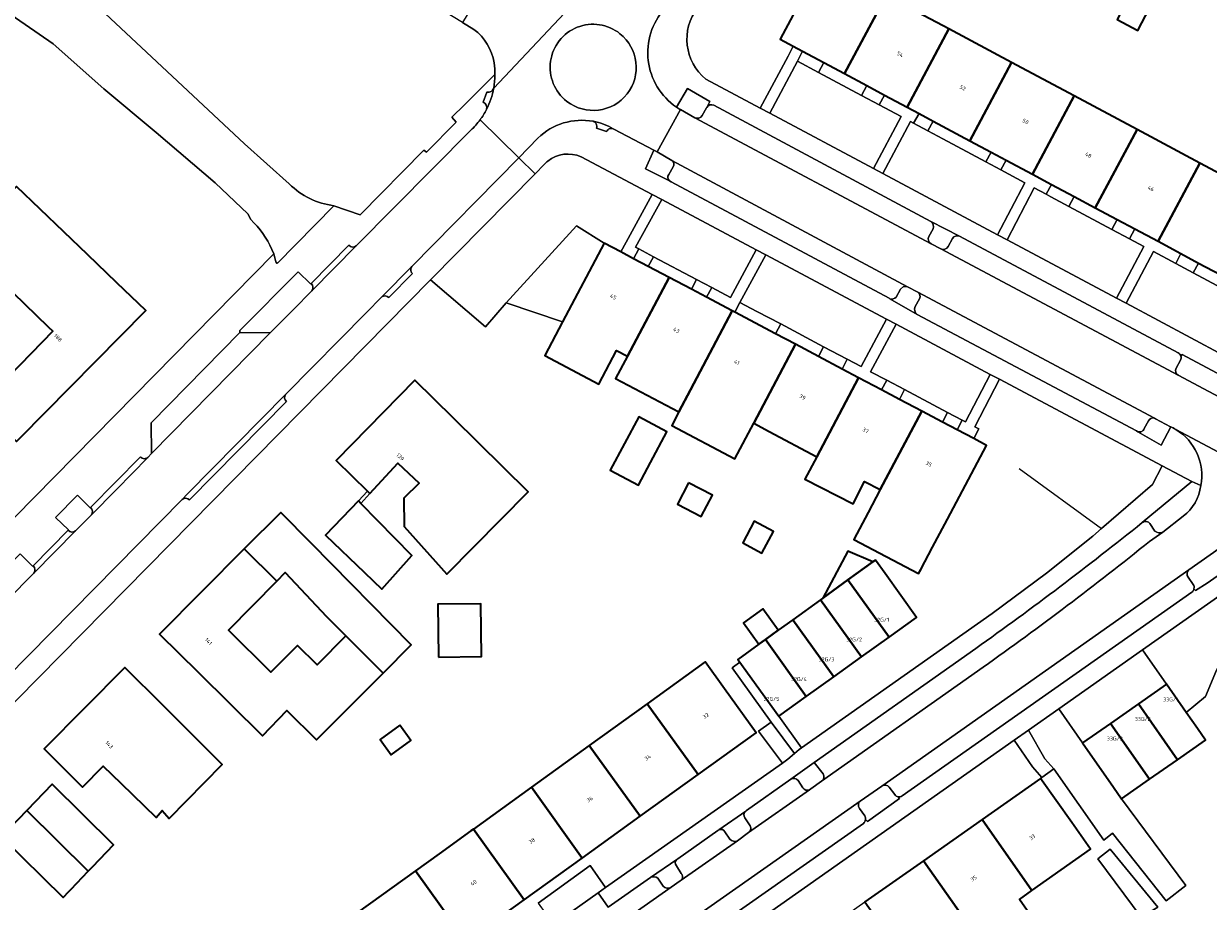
# Model space of a CAD drawing. Header units: metres. Extents: x 197700 to 204338, y 317132 to 325229.
# Tile 563 of 656: x 202433 to 202543, y 318663 to 318744. Entities that reach past the tile are written whole.
import ezdxf
from ezdxf.enums import TextEntityAlignment as Align

# ---------------------------------------------------------------- set-up
doc = ezdxf.new("R2010")
doc.units = ezdxf.units.M
for name, color, linetype, lineweight in [('B-WE-GR-BEPLANTING_CULTUUR_HEESTERS-GV', 90, 'Continuous', 18), ('B-WE-IE-TERREINAFSCHEIDING_KUNSTMATIG_HEKWERK-G', 20, 'IE-TERREINAFSCHEIDING-KUNSTMATIG', 18), ('B-WE-IE-TERREINAFSCHEIDING_KUNSTMATIG_MUUR-G', 90, 'IE-TERREINAFSCHEIDING-KUNSTMATIG-DICHT', 18), ('B-WE-OG-BEBOUWING-GV', 7, 'Continuous', 35), ('B-WE-OG-BEBOUWING-T18', 10, 'Continuous', 18), ('B-WE-OG-TERREIN_CULTUURSCHEIDING-GV', 7, 'Continuous', 18), ('B-WE-OG-TERREIN_ERF-GV', 7, 'Continuous', 18), ('B-WE-VH-VERHARDING_ASFALT-GV', 252, 'Continuous', 18), ('B-WE-VH-VERHARDING_BETONSTRAATSTEEN-GV', 252, 'Continuous', 18), ('B-WE-VH-VERHARDING_OPEN-GV', 252, 'Continuous', 18), ('B-WE-VH-VERHARDING_STRAATBAKSTEEN-GV', 252, 'Continuous', 18), ('B-WE-VH-VERHARDING_TEGEL-GV', 252, 'Continuous', 18)]:
    doc.layers.add(name, color=color, linetype=linetype, lineweight=lineweight)
doc.styles.add('NLCS-ISO-M200-T18', font='NLCS-ISO.ttf', dxfattribs={"height": 0.36})
doc.linetypes.add('IE-TERREINAFSCHEIDING-KUNSTMATIG', pattern='A,4,[82,NLCS.SHX,S=0.75,R=90,X=0,Y=0],4,-2', length=10)
doc.linetypes.add('IE-TERREINAFSCHEIDING-KUNSTMATIG-DICHT', pattern='A,8,-1,[82,NLCS.SHX,S=0.75,R=90,X=0,Y=0],-1', length=10)

msp = doc.modelspace()

# ---------------------------------------------------------------- linework, layer by layer
at = {"layer": 'B-WE-GR-BEPLANTING_CULTUUR_HEESTERS-GV'}
for points in [[(202495.69, 318735.209), (202496.114, 318735.912), (202496.136, 318735.957), (202496.404, 318736.515), (202494.346, 318737.702), (202493.325, 318735.987)], [(202493.703, 318735.75), (202495.018, 318734.999)], [(202492.886, 318731.055), (202491.538, 318731.838), (202491.225, 318732.003), (202490.456, 318730.288), (202492.677, 318729.161)], [(202492.606, 318729.74), (202493.007, 318730.458)], [(202517.067, 318724.725), (202516.667, 318724.024)], [(202519.512, 318724.045), (202516.853, 318725.404)], [(202516.872, 318723.357), (202517.763, 318722.871)], [(202518.448, 318723.095), (202518.841, 318723.831)], [(202459.529, 318719.692), (202459.473, 318719.634), (202458.336, 318720.769), (202452.952, 318715.344), (202452.953, 318715.141), (202455.752, 318715.105), (202457.891, 318717.278), (202459.587, 318718.989)], [(202515.633, 318718.888), (202514.707, 318719.373), (202514.318, 318719.408), (202514.04, 318719.162), (202513.629, 318718.429)], [(202513.064, 318718.273), (202515.577, 318716.82)], [(202515.403, 318717.537), (202515.807, 318718.256)], [(202539.937, 318712.591), (202539.529, 318711.853)], [(202539.734, 318711.189), (202545.4, 318708.187), (202546.9, 318709.484), (202540.103, 318713.099), (202539.976, 318712.969)], [(202536.98, 318706.969), (202536.586, 318706.258)], [(202539.039, 318706.435), (202539.028, 318706.44), (202537.641, 318707.17), (202537.534, 318707.227)], [(202536.007, 318705.979), (202538.161, 318704.724), (202539.039, 318706.435)], [(202540.992, 318701.388), (202536.403, 318697.572)], [(202541.82, 318700.995), (202540.992, 318701.388)], [(202439.142, 318698.98), (202439.091, 318698.937), (202437.93, 318700.113), (202435.89, 318698.052), (202437.104, 318696.907), (202437.059, 318696.866)], [(202437.747, 318696.815), (202439.178, 318698.265)], [(202538.297, 318696.697), (202540.194, 318698.159)], [(202537.119, 318697.481), (202537.577, 318696.795)], [(202541.189, 318691.457), (202541.322, 318691.303), (202542.42, 318691.967), (202549.429, 318696.906), (202547.478, 318697.943), (202540.725, 318693.206)], [(202433.815, 318693.581), (202433.766, 318693.532), (202432.613, 318694.692), (202428.559, 318690.576), (202428.554, 318690.371), (202431.421, 318690.399), (202433.881, 318692.893)], [(202540.649, 318692.52), (202541.118, 318691.861)], [(202506.884, 318674.345), (202506.058, 318675.394), (202503.892, 318673.846)], [(202504.576, 318673.717), (202505.021, 318673.051)], [(202505.627, 318672.87), (202505.739, 318672.949), (202506.75, 318673.663)], [(202512.326, 318673.217), (202510.324, 318671.834)], [(202513.507, 318672.425), (202513.008, 318673.129)], [(202510.815, 318670.124), (202510.986, 318669.934), (202513.941, 318672.058), (202513.831, 318672.215)], [(202499.739, 318670.902), (202497.255, 318669.169)], [(202510.256, 318671.144), (202510.756, 318670.458)], [(202500.067, 318669.63), (202499.637, 318670.266)], [(202497.801, 318668.981), (202498.257, 318668.316)], [(202498.984, 318668.15), (202499.997, 318668.915)], [(202493.349, 318666.429), (202490.916, 318664.755)], [(202493.762, 318665.121), (202493.315, 318665.848)], [(202491.594, 318664.695), (202492.093, 318663.961)], [(202492.837, 318663.866), (202493.673, 318664.451), (202493.765, 318664.515)]]:
    msp.add_lwpolyline(points, dxfattribs=at)
for points in [[(202493.325, 318735.987, 0.0180555), (202493.703, 318735.75)], [(202495.018, 318734.999, 0.3936785), (202495.69, 318735.209)], [(202493.007, 318730.458, 0.4101715), (202492.886, 318731.055)], [(202492.677, 318729.161, -0.3991047), (202492.606, 318729.74)], [(202516.853, 318725.404, -0.3496689), (202517.067, 318724.725)], [(202516.667, 318724.024, 0.4006956), (202516.872, 318723.357)], [(202518.841, 318723.831, -0.3785363), (202519.512, 318724.045)], [(202517.763, 318722.871, 0.4120173), (202518.448, 318723.095)], [(202459.587, 318718.989, 0.3956916), (202459.529, 318719.692)], [(202513.629, 318718.429, -0.3712362), (202513.064, 318718.273)], [(202515.807, 318718.256, 0.3864096), (202515.633, 318718.888)], [(202515.577, 318716.82, -0.3573232), (202515.403, 318717.537)], [(202539.976, 318712.969, -0.208954), (202539.937, 318712.591)], [(202539.529, 318711.853, 0.3964255), (202539.734, 318711.189)], [(202537.534, 318707.227, 0.4114277), (202536.98, 318706.969)], [(202536.586, 318706.258, -0.4265836), (202536.007, 318705.979)], [(202540.194, 318698.159, 0.1973762), (202541.82, 318700.995)], [(202439.178, 318698.265, 0.4108043), (202439.142, 318698.98)], [(202536.403, 318697.572, -0.4238023), (202537.119, 318697.481)], [(202437.059, 318696.866, 0.4025593), (202437.747, 318696.815)], [(202537.577, 318696.795, 0.3246585), (202538.297, 318696.697)], [(202433.881, 318692.893, 0.4074177), (202433.815, 318693.581)], [(202540.725, 318693.206, 0.4044988), (202540.649, 318692.52)], [(202541.118, 318691.861, -0.1955937), (202541.189, 318691.457)], [(202506.75, 318673.663, 0.3871326), (202506.884, 318674.345)], [(202503.892, 318673.846, -0.3802062), (202504.576, 318673.717)], [(202505.021, 318673.051, 0.3946683), (202505.627, 318672.87)], [(202513.008, 318673.129, 0.3751752), (202512.326, 318673.217)], [(202513.831, 318672.215, -0.2097722), (202513.507, 318672.425)], [(202499.637, 318670.266, -0.3782308), (202499.739, 318670.902)], [(202510.324, 318671.834, 0.4139135), (202510.256, 318671.144)], [(202510.756, 318670.458, -0.1521784), (202510.815, 318670.124)], [(202497.255, 318669.169, -0.4139548), (202497.801, 318668.981)], [(202499.997, 318668.915, 0.4535994), (202500.067, 318669.63)], [(202498.257, 318668.316, 0.3042693), (202498.984, 318668.15)], [(202493.315, 318665.848, -0.4065268), (202493.349, 318666.429)], [(202490.916, 318664.755, -0.3357535), (202491.594, 318664.695)], [(202493.765, 318664.515, 0.4406001), (202493.762, 318665.121)], [(202492.093, 318663.961, 0.3813867), (202492.837, 318663.866)]]:
    msp.add_lwpolyline(points, format="xyb", dxfattribs=at)
for points in [[(202482.789, 318716.138), (202486.645, 318723.41), (202484.067, 318725.011), (202477.567, 318717.898)], [(202504.234, 318676.217), (202504.657, 318676.586), (202504.889, 318676.75), (202502.784, 318679.664), (202499.888, 318683.7), (202499.188, 318684.675), (202498.47, 318684.154), (202502.068, 318679.124)]]:
    msp.add_lwpolyline(points, close=True, dxfattribs=at)
at = {"layer": 'B-WE-IE-TERREINAFSCHEIDING_KUNSTMATIG_HEKWERK-G'}
msp.add_lwpolyline([(202525.014, 318702.568), (202532.639, 318697.019)], dxfattribs=at)
at = {"layer": 'B-WE-IE-TERREINAFSCHEIDING_KUNSTMATIG_MUUR-G'}
for points in [[(202463.907, 318699.585), (202464.757, 318700.469)], [(202464.978, 318700.253), (202464.144, 318699.343)]]:
    msp.add_lwpolyline(points, dxfattribs=at)
at = {"layer": 'B-WE-OG-BEBOUWING-GV'}
for points in [[(202508.85, 318739.083), (202512.712, 318746.318), (202506.762, 318749.498), (202502.912, 318742.258), (202504.131, 318741.606), (202504.992, 318741.146), (202506.96, 318740.094)], [(202508.85, 318739.083), (202510.926, 318737.974), (202512.561, 318737.1), (202514.652, 318735.982), (202518.514, 318743.217), (202512.712, 318746.318)], [(202534.079, 318744.097), (202535.984, 318743.079), (202537.075, 318745.121), (202535.17, 318746.139)], [(202520.454, 318732.88), (202524.316, 318740.116), (202518.514, 318743.217), (202514.652, 318735.982), (202515.758, 318735.391), (202517.062, 318734.693)], [(202524.316, 318740.116), (202520.454, 318732.88), (202522.426, 318731.826), (202523.809, 318731.087), (202526.256, 318729.778), (202530.119, 318737.015)], [(202526.256, 318729.778), (202528.008, 318728.842), (202530.118, 318727.715), (202532.059, 318726.677), (202535.921, 318733.914), (202530.119, 318737.015)], [(202534.092, 318725.591), (202535.724, 318724.719), (202537.861, 318723.577), (202541.723, 318730.813), (202535.921, 318733.914), (202532.059, 318726.677)], [(202543.664, 318720.476), (202547.525, 318727.712), (202541.723, 318730.813), (202537.861, 318723.577), (202539.975, 318722.447), (202541.613, 318721.572)], [(202425.374, 318721.469), (202425.856, 318721.007), (202423.816, 318718.878), (202427.38, 318715.254), (202429.591, 318717.428), (202431.477, 318719.283), (202431.938, 318718.839), (202435.218, 318715.68), (202435.637, 318715.277), (202431.607, 318711.1), (202430.264, 318712.528), (202428.578, 318714.321), (202425.685, 318711.6), (202432.29, 318705.078), (202432.62, 318705.412), (202444.236, 318717.175), (202441.563, 318719.744), (202438.847, 318722.355), (202432.288, 318728.66), (202428.823, 318725.056)], [(202488.186, 318722.595), (202486.645, 318723.41), (202482.789, 318716.138), (202481.144, 318713.035), (202486.144, 318710.384), (202487.789, 318713.486), (202488.787, 318712.956), (202492.641, 318720.238), (202490.712, 318721.258), (202489.364, 318721.972)], [(202492.641, 318720.238), (202488.787, 318712.956), (202487.695, 318710.893), (202493.538, 318707.801), (202494.627, 318709.859), (202498.483, 318717.147), (202496.091, 318718.413), (202494.701, 318719.148)], [(202502.479, 318715.033), (202498.718, 318717.023), (202498.483, 318717.147), (202494.627, 318709.859), (202493.538, 318707.801), (202492.88, 318706.558), (202498.721, 318703.466), (202500.465, 318706.762), (202504.325, 318714.056)], [(202506.304, 318703.666), (202510.167, 318710.966), (202508.646, 318711.771), (202506.455, 318712.93), (202504.325, 318714.056), (202500.465, 318706.762), (202501.885, 318706.009)], [(202472.691, 318707.229), (202469.124, 318710.733), (202461.841, 318703.319), (202464.757, 318700.469), (202464.978, 318700.253), (202467.554, 318703.062), (202469.525, 318701.226), (202468.105, 318699.842), (202468.154, 318697.22), (202472.094, 318692.795), (202479.615, 318700.427)], [(202512.173, 318700.625), (202516.009, 318707.875), (202513.946, 318708.967), (202512.292, 318709.842), (202510.167, 318710.966), (202506.304, 318703.666), (202505.211, 318701.604), (202509.655, 318699.301), (202510.729, 318701.373)], [(202490.926, 318703.133), (202492.444, 318705.977), (202489.837, 318707.361), (202487.192, 318702.407), (202489.798, 318701.022)], [(202517.922, 318706.863), (202516.009, 318707.875), (202512.173, 318700.625), (202511.047, 318698.496), (202509.74, 318696.024), (202515.71, 318692.866), (202515.911, 318693.24), (202517.013, 318695.292), (202518.159, 318697.426), (202518.404, 318697.89), (202522.002, 318704.705), (202520.812, 318705.334), (202519.277, 318706.146)], [(202494.446, 318701.254), (202493.409, 318699.274), (202495.608, 318698.123), (202496.644, 318700.103)], [(202464.144, 318699.343), (202463.907, 318699.585), (202460.865, 318696.421), (202464.469, 318692.956), (202466.075, 318691.411), (202468.861, 318694.544)], [(202466.191, 318683.669), (202468.791, 318686.275), (202459.559, 318695.649), (202456.739, 318698.513), (202453.329, 318695.155), (202456.35, 318692.165), (202457.131, 318692.961), (202460.955, 318688.894), (202462.736, 318687.117)], [(202499.447, 318695.69), (202501.234, 318694.754), (202502.283, 318696.758), (202500.495, 318697.694)], [(202449.076, 318683.748), (202455.025, 318677.861), (202457.284, 318680.214), (202460.02, 318677.485), (202466.191, 318683.669), (202462.736, 318687.117), (202460.082, 318684.435), (202458.286, 318686.213), (202455.819, 318683.735), (202451.888, 318687.618), (202456.35, 318692.165), (202453.329, 318695.155), (202445.522, 318687.265)], [(202511.497, 318693.935), (202509.165, 318694.937), (202506.869, 318690.597), (202509.188, 318692.269)], [(202512.615, 318692.874), (202511.732, 318694.105), (202511.497, 318693.935), (202509.188, 318692.269), (202512.981, 318686.983), (202515.53, 318688.812)], [(202510.431, 318685.153), (202512.981, 318686.983), (202509.188, 318692.269), (202506.869, 318690.597), (202506.642, 318690.433)], [(202471.325, 318685.149), (202475.28, 318685.202), (202475.215, 318690.078), (202471.26, 318690.025)], [(202500.956, 318686.33), (202501.553, 318686.761), (202502.741, 318687.618), (202501.313, 318689.597), (202499.528, 318688.308)], [(202507.883, 318683.323), (202510.431, 318685.153), (202506.642, 318690.433), (202504.098, 318688.597)], [(202501.553, 318686.761), (202505.333, 318681.494), (202507.883, 318683.323), (202504.098, 318688.597), (202502.741, 318687.618)], [(202505.333, 318681.494), (202501.553, 318686.761), (202500.956, 318686.33), (202499.009, 318684.925), (202499.188, 318684.675), (202499.888, 318683.7), (202502.784, 318679.664)], [(202445.848, 318680.65), (202442.301, 318684.173), (202434.83, 318676.652), (202438.378, 318673.128), (202440.304, 318675.067), (202441.935, 318673.48), (202445.2, 318670.304), (202445.768, 318670.965), (202446.404, 318670.219), (202451.316, 318675.219)], [(202495.323, 318674.276), (202500.686, 318678.131), (202497.768, 318682.191), (202495.974, 318684.687), (202490.616, 318680.824)], [(202538.638, 318682.625), (202536.055, 318680.817), (202539.669, 318675.653), (202542.257, 318677.454), (202541.505, 318678.528), (202540.467, 318680.012)], [(202489.961, 318670.422), (202495.323, 318674.276), (202490.616, 318680.824), (202485.259, 318676.963)], [(202537.081, 318673.851), (202539.669, 318675.653), (202536.055, 318680.817), (202533.471, 318679.009)], [(202467.744, 318678.836), (202465.913, 318677.517), (202466.926, 318676.111), (202468.757, 318677.431)], [(202533.756, 318673.104), (202534.494, 318672.05), (202537.081, 318673.851), (202533.471, 318679.009), (202530.888, 318677.2)], [(202479.901, 318673.101), (202484.598, 318666.567), (202489.961, 318670.422), (202485.259, 318676.963)], [(202439.341, 318665.793), (202441.251, 318667.796), (202435.583, 318673.388), (202433.243, 318670.953), (202438.923, 318665.354)], [(202484.598, 318666.567), (202479.901, 318673.101), (202474.544, 318669.239), (202479.236, 318662.712)], [(202521.586, 318670.122), (202526.201, 318663.559), (202531.608, 318667.379), (202529.878, 318669.84), (202527.002, 318673.93)], [(202438.923, 318665.354), (202433.243, 318670.953), (202430.903, 318668.518), (202436.594, 318662.911), (202437.118, 318663.461), (202437.339, 318663.693)], [(202526.201, 318663.559), (202521.586, 318670.122), (202516.171, 318666.314), (202520.795, 318659.738), (202522.722, 318656.998), (202526.975, 318659.989), (202525.041, 318662.739)], [(202473.874, 318658.858), (202479.236, 318662.712), (202474.544, 318669.239), (202474.319, 318669.077), (202471.369, 318666.951), (202469.186, 318665.378)], [(202469.186, 318665.378), (202463.829, 318661.516), (202468.511, 318655.003), (202473.874, 318658.858)], [(202520.795, 318659.738), (202516.171, 318666.314), (202510.756, 318662.507), (202515.389, 318655.918)]]:
    msp.add_lwpolyline(points, close=True, dxfattribs=at)
at = {"layer": 'B-WE-OG-TERREIN_CULTUURSCHEIDING-GV'}
for points in [[(202374.303, 318802.46), (202375.482, 318800.624), (202378.125, 318798.845), (202382.379, 318796.171), (202387.508, 318792.731), (202403.639, 318778.945), (202408.163, 318775.137), (202416.245, 318768.07), (202420.223, 318764.732), (202424.02, 318761.188), (202432.823, 318751.968), (202440.031, 318745.076), (202453.365, 318732.599), (202457.516, 318728.879)], [(202474.595, 318743.172), (202473.526, 318743.8), (202467.082, 318747.763), (202427.702, 318771.725)], [(202501.078, 318735.888), (202503.64, 318740.701), (202504.131, 318741.606), (202502.912, 318742.258), (202506.762, 318749.498), (202512.067, 318759.068), (202510.867, 318759.573)], [(202461.637, 318726.871), (202464.067, 318726.037), (202469.967, 318732.019), (202470.202, 318731.817), (202472.948, 318734.591), (202472.555, 318735.061), (202473.714, 318736.204), (202476.537, 318738.987)], [(202496.046, 318738.572), (202501.078, 318735.888)], [(202486.645, 318723.41), (202488.186, 318722.595), (202488.668, 318723.489), (202491.071, 318727.91), (202484.505, 318731.401)], [(202481.089, 318730.68), (202480.24, 318729.818), (202470.568, 318720.006), (202475.667, 318715.659), (202477.567, 318717.898), (202484.067, 318725.011), (202486.645, 318723.41)]]:
    msp.add_lwpolyline(points, dxfattribs=at)
for points in [[(202495.281, 318745.166, 0.4077263), (202496.046, 318738.572)], [(202476.455, 318740.083, 0.1925781), (202474.595, 318743.172)], [(202476.537, 318738.987, 0.0385154), (202476.455, 318740.083)], [(202484.505, 318731.401, 0.2744217), (202481.431, 318730.994)], [(202481.431, 318730.994, 0.0389237), (202481.089, 318730.68)], [(202457.516, 318728.879, 0.1645841), (202461.637, 318726.871)]]:
    msp.add_lwpolyline(points, format="xyb", dxfattribs=at)
for points in [[(202512.077, 318736.189), (202510.446, 318737.057), (202506.472, 318739.173), (202504.511, 318740.217), (202501.957, 318735.419), (202511.537, 318730.31), (202514.097, 318735.118)], [(202521.943, 318730.916), (202517.957, 318733.059), (202516.587, 318733.804), (202515.26, 318734.495), (202514.975, 318734.647), (202512.416, 318729.841), (202523.011, 318724.191), (202525.539, 318728.988), (202523.324, 318730.173)], [(202523.898, 318723.718), (202534.027, 318718.316), (202536.544, 318723.104), (202535.227, 318723.793), (202533.603, 318724.68), (202529.628, 318726.804), (202527.962, 318727.702), (202527.527, 318727.929), (202526.41, 318728.511)], [(202500.703, 318722.789), (202491.962, 318727.436), (202489.544, 318723.023), (202489.837, 318722.868), (202491.19, 318722.153), (202495.182, 318720.043), (202496.583, 318719.308), (202498.322, 318718.383)], [(202512.748, 318716.384), (202501.579, 318722.323), (202499.192, 318717.921), (202500.765, 318717.09), (202502.964, 318715.944), (202506.935, 318713.818), (202509.121, 318712.669), (202510.404, 318711.994)], [(202546.469, 318717.817), (202545.092, 318718.552), (202541.125, 318720.668), (202539.496, 318721.536), (202537.434, 318722.636), (202534.903, 318717.848), (202543.899, 318713.051)], [(202513.637, 318715.912), (202511.285, 318711.524), (202512.772, 318710.738), (202514.422, 318709.871), (202518.404, 318707.76), (202519.753, 318707.044), (202520.048, 318706.888), (202522.353, 318711.278)], [(202551.026, 318696.084), (202536.415, 318685.8), (202538.638, 318682.625), (202540.467, 318680.012), (202542.265, 318681.511), (202543.28, 318683.939), (202547.183, 318691.185), (202548.737, 318690.353), (202549.219, 318691.259), (202549.9, 318692.592), (202550.368, 318693.457), (202550.538, 318693.785), (202551.006, 318694.653), (202551.173, 318694.965), (202551.61, 318695.774)], [(202534.494, 318672.05), (202533.756, 318673.104), (202530.888, 318677.2), (202528.68, 318680.355), (202525.879, 318678.383), (202527.383, 318675.737), (202528.234, 318674.796), (202532.852, 318668.211), (202533.65, 318668.849), (202538.631, 318662.622), (202540.443, 318664.026)], [(202532.298, 318666.487), (202536.293, 318661.11), (202537.831, 318662.024), (202533.434, 318667.395)], [(202486.07, 318663.334), (202486.772, 318663.828), (202485.337, 318665.866), (202480.521, 318662.404), (202481.942, 318660.428)]]:
    msp.add_lwpolyline(points, close=True, dxfattribs=at)
at = {"layer": 'B-WE-OG-TERREIN_ERF-GV'}
for points in [[(202513.504, 318761.759), (202512.482, 318759.845), (202511.739, 318760.307), (202511.303, 318759.941), (202510.867, 318759.573), (202512.067, 318759.068), (202506.762, 318749.498), (202512.712, 318746.318), (202518.514, 318743.217), (202524.316, 318740.116), (202530.119, 318737.015), (202535.921, 318733.914), (202541.723, 318730.813), (202547.525, 318727.712)], [(202453.948, 318725.601), (202453.682, 318726.131), (202450.644, 318728.987), (202445.21, 318733.624), (202440.352, 318737.682), (202435.682, 318741.837), (202430.907, 318745.144), (202427.145, 318748.003), (202426.042, 318748.782), (202425.562, 318748.255), (202420.841, 318741.133), (202408.433, 318747.708), (202407.996, 318744.375), (202407.941, 318743.958), (202405.815, 318731.703), (202405.678, 318729.664), (202405.463, 318726.441), (202405.405, 318726.291), (202390.513, 318733.655), (202380.592, 318738.35), (202356.516, 318742.996), (202354.156, 318740.667)], [(202404.437, 318669.986), (202456.08, 318722.409), (202456.079, 318722.411), (202455.905, 318722.831)], [(202512.981, 318686.983), (202510.431, 318685.153), (202507.883, 318683.323), (202505.333, 318681.494), (202502.784, 318679.664), (202504.889, 318676.75), (202522.531, 318689.177), (202527.545, 318692.897), (202531.837, 318696.326), (202532.639, 318697.019), (202537.344, 318701.09), (202538.247, 318702.827), (202523.213, 318710.82), (202520.934, 318706.415), (202521.289, 318706.228), (202520.812, 318705.334), (202522.002, 318704.705), (202518.404, 318697.89), (202518.159, 318697.426), (202517.013, 318695.292), (202515.911, 318693.24), (202515.71, 318692.866), (202509.74, 318696.024), (202511.047, 318698.496), (202512.173, 318700.625), (202510.729, 318701.373), (202509.655, 318699.301), (202505.211, 318701.604), (202506.304, 318703.666), (202501.885, 318706.009), (202500.465, 318706.762), (202498.721, 318703.466), (202492.88, 318706.558), (202493.538, 318707.801), (202487.695, 318710.893), (202488.787, 318712.956), (202487.789, 318713.486), (202486.144, 318710.384), (202481.144, 318713.035), (202482.789, 318716.138), (202477.567, 318717.898), (202475.667, 318715.659), (202470.568, 318720.006), (202412.163, 318660.752)], [(202480.521, 318662.404), (202485.337, 318665.866), (202486.772, 318663.828), (202503.131, 318675.342), (202500.915, 318678.295), (202502.068, 318679.124), (202498.47, 318684.154), (202499.188, 318684.675), (202499.009, 318684.925), (202500.956, 318686.33), (202499.528, 318688.308), (202501.313, 318689.597), (202502.741, 318687.618), (202504.098, 318688.597), (202506.642, 318690.433), (202506.869, 318690.597), (202509.165, 318694.937), (202511.497, 318693.935), (202511.732, 318694.105), (202512.615, 318692.874), (202515.53, 318688.812), (202512.981, 318686.983)], [(202543.28, 318683.939), (202542.265, 318681.511), (202540.467, 318680.012), (202541.505, 318678.528), (202542.257, 318677.454), (202539.669, 318675.653), (202537.081, 318673.851), (202534.494, 318672.05), (202540.443, 318664.026), (202538.631, 318662.622), (202533.65, 318668.849), (202532.852, 318668.211), (202528.234, 318674.796), (202527.117, 318674.011), (202527.002, 318673.93), (202529.878, 318669.84), (202531.608, 318667.379), (202526.201, 318663.559), (202525.041, 318662.739), (202526.975, 318659.989)]]:
    msp.add_lwpolyline(points, dxfattribs=at)
for points in [[(202534.079, 318744.097), (202535.17, 318746.139), (202537.075, 318745.121), (202535.984, 318743.079)], [(202425.856, 318721.007), (202425.374, 318721.469), (202428.823, 318725.056), (202432.288, 318728.66), (202438.847, 318722.355), (202441.563, 318719.744), (202444.236, 318717.175), (202432.62, 318705.412), (202432.29, 318705.078), (202425.685, 318711.6), (202428.578, 318714.321), (202430.264, 318712.528), (202431.607, 318711.1), (202435.637, 318715.277), (202435.218, 318715.68), (202431.938, 318718.839), (202431.477, 318719.283), (202429.591, 318717.428), (202427.38, 318715.254), (202423.816, 318718.878)], [(202464.757, 318700.469), (202461.841, 318703.319), (202469.124, 318710.733), (202472.691, 318707.229), (202479.615, 318700.427), (202472.094, 318692.795), (202468.154, 318697.22), (202468.105, 318699.842), (202469.525, 318701.226), (202467.554, 318703.062), (202464.978, 318700.253)], [(202487.192, 318702.407), (202489.837, 318707.361), (202492.444, 318705.977), (202490.926, 318703.133), (202489.798, 318701.022)], [(202493.409, 318699.274), (202494.446, 318701.254), (202496.644, 318700.103), (202495.608, 318698.123)], [(202463.907, 318699.585), (202464.144, 318699.343), (202468.861, 318694.544), (202466.075, 318691.411), (202464.469, 318692.956), (202460.865, 318696.421)], [(202455.025, 318677.861), (202449.076, 318683.748), (202445.522, 318687.265), (202453.329, 318695.155), (202456.739, 318698.513), (202459.559, 318695.649), (202468.791, 318686.275), (202466.191, 318683.669), (202460.02, 318677.485), (202457.284, 318680.214)], [(202499.447, 318695.69), (202500.495, 318697.694), (202502.283, 318696.758), (202501.234, 318694.754)], [(202458.286, 318686.213), (202460.082, 318684.435), (202462.736, 318687.117), (202460.955, 318688.894), (202457.131, 318692.961), (202456.35, 318692.165), (202451.888, 318687.618), (202455.819, 318683.735)], [(202471.325, 318685.149), (202471.26, 318690.025), (202475.215, 318690.078), (202475.28, 318685.202)], [(202536.055, 318680.817), (202538.638, 318682.625), (202536.415, 318685.8), (202528.68, 318680.355), (202530.888, 318677.2), (202533.471, 318679.009)], [(202438.378, 318673.128), (202434.83, 318676.652), (202442.301, 318684.173), (202445.848, 318680.65), (202451.316, 318675.219), (202446.404, 318670.219), (202445.768, 318670.965), (202445.2, 318670.304), (202441.935, 318673.48), (202440.304, 318675.067)], [(202457.787, 318647.294), (202454.894, 318651.318), (202453.115, 318653.792), (202458.472, 318657.654), (202463.829, 318661.516), (202469.186, 318665.378), (202471.369, 318666.951), (202474.319, 318669.077), (202474.544, 318669.239), (202479.901, 318673.101), (202485.259, 318676.963), (202490.616, 318680.824), (202495.974, 318684.687), (202497.768, 318682.191), (202500.686, 318678.131), (202495.323, 318674.276), (202489.961, 318670.422), (202484.598, 318666.567), (202479.236, 318662.712), (202473.874, 318658.858), (202468.511, 318655.003), (202463.149, 318651.148)], [(202467.744, 318678.836), (202468.757, 318677.431), (202466.926, 318676.111), (202465.913, 318677.517)], [(202527.002, 318673.93), (202527.117, 318674.011), (202526.245, 318674.998), (202524.565, 318677.459), (202492.875, 318655.153), (202494.763, 318652.484), (202493.947, 318651.91), (202494.511, 318651.084), (202499.926, 318654.891), (202505.341, 318658.699), (202510.756, 318662.507), (202516.171, 318666.314), (202521.586, 318670.122)], [(202433.243, 318670.953), (202435.583, 318673.388), (202441.251, 318667.796), (202439.341, 318665.793), (202438.923, 318665.354), (202437.339, 318663.693), (202437.118, 318663.461), (202436.594, 318662.911), (202430.903, 318668.518)], [(202532.298, 318666.487), (202533.434, 318667.395), (202537.831, 318662.024), (202536.293, 318661.11)]]:
    msp.add_lwpolyline(points, close=True, dxfattribs=at)
msp.add_lwpolyline([(202455.905, 318722.831, 0.0966221), (202453.948, 318725.601)], format="xyb", dxfattribs=at)
at = {"layer": 'B-WE-VH-VERHARDING_ASFALT-GV'}
for points in [[(202457.516, 318728.879), (202453.365, 318732.599), (202440.031, 318745.076), (202432.823, 318751.968), (202424.02, 318761.188), (202420.223, 318764.732), (202416.245, 318768.07), (202408.163, 318775.137), (202403.639, 318778.945), (202387.508, 318792.731), (202382.379, 318796.171), (202378.125, 318798.845), (202375.482, 318800.624), (202374.303, 318802.46), (202363.484, 318803.211)], [(202414.521, 318756.217), (202418.955, 318753.557), (202423.286, 318750.73), (202426.042, 318748.782), (202427.145, 318748.003), (202430.907, 318745.144), (202435.682, 318741.837), (202440.352, 318737.682), (202445.21, 318733.624), (202450.644, 318728.987), (202453.682, 318726.131), (202453.948, 318725.601)], [(202479.001, 318746.342), (202476.132, 318748.089), (202473.526, 318743.8), (202474.595, 318743.172)], [(202484.464, 318746.311), (202476.422, 318737.733)], [(202476.422, 318737.733), (202484.464, 318746.311)], [(202487.472, 318733.985), (202487.532, 318733.95), (202491.225, 318732.003), (202491.538, 318731.838), (202493.703, 318735.75)], [(202539.496, 318706.192), (202553.269, 318698.871), (202555.485, 318702.809), (202547.708, 318706.943), (202545.4, 318708.187), (202539.734, 318711.189), (202517.763, 318722.871), (202516.872, 318723.357), (202495.018, 318734.999), (202493.703, 318735.75), (202491.538, 318731.838), (202492.886, 318731.055), (202514.707, 318719.373), (202515.633, 318718.888), (202537.534, 318707.227), (202537.641, 318707.17)], [(202429.962, 318681.802), (202431.405, 318683.265), (202447.603, 318699.723), (202448.106, 318700.234), (202457.185, 318709.438), (202464.609, 318716.965), (202466.077, 318718.456), (202468.837, 318721.259), (202478.729, 318731.306), (202475.157, 318734.804)], [(202475.157, 318734.804), (202478.729, 318731.306), (202480.517, 318733.122)], [(202474.317, 318733.855), (202463.706, 318723.146), (202459.587, 318718.989), (202457.891, 318717.278), (202455.752, 318715.105), (202444.773, 318703.947), (202444.429, 318703.597), (202441.523, 318700.644), (202439.178, 318698.265), (202437.747, 318696.815), (202433.881, 318692.893), (202431.421, 318690.399), (202409.179, 318667.837), (202408.874, 318667.528)], [(202455.905, 318722.831), (202456.079, 318722.411), (202456.08, 318722.409), (202456.257, 318721.678), (202456.396, 318721.538), (202461.637, 318726.871)], [(202537.641, 318707.17), (202539.028, 318706.44), (202539.039, 318706.435)]]:
    msp.add_lwpolyline(points, dxfattribs=at)
for points in [[(202493.325, 318735.987, -0.4556286), (202492.239, 318745.077)], [(202474.595, 318743.172, -0.1925781), (202476.455, 318740.083)], [(202483.188, 318736.516, -1.0082461), (202488.1, 318742.774)], [(202488.1, 318742.774, -0.9952838), (202483.188, 318736.516)], [(202476.455, 318740.083, -0.0385154), (202476.537, 318738.987)], [(202476.537, 318738.987, -0.0442198), (202476.422, 318737.733)], [(202476.422, 318737.733, -0.0733617), (202475.757, 318735.774)], [(202475.757, 318735.774, -0.0399725), (202475.157, 318734.804)], [(202493.703, 318735.75, -0.0180555), (202493.325, 318735.987)], [(202475.157, 318734.804, -0.044301), (202474.317, 318733.855)], [(202480.517, 318733.122, -0.2435012), (202485.617, 318734.671)], [(202485.617, 318734.671, -0.0862236), (202487.472, 318733.985)], [(202461.637, 318726.871, -0.1645841), (202457.516, 318728.879)], [(202453.948, 318725.601, -0.0966221), (202455.905, 318722.831)], [(202539.039, 318706.435, -0.0264989), (202539.496, 318706.192)]]:
    msp.add_lwpolyline(points, format="xyb", dxfattribs=at)
at = {"layer": 'B-WE-VH-VERHARDING_BETONSTRAATSTEEN-GV'}
for points in [[(202488.1, 318742.774, 1.0082461), (202483.188, 318736.516)], [(202483.188, 318736.516, 0.9952838), (202488.1, 318742.774)], [(202475.757, 318735.774, 0.0733617), (202476.422, 318737.733)], [(202476.422, 318737.733, -0.3597198), (202475.786, 318737.353)], [(202475.444, 318736.43, -0.4061869), (202475.757, 318735.774)], [(202487.472, 318733.985, 0.0862236), (202485.617, 318734.671)], [(202485.617, 318734.671, -0.4254688), (202485.93, 318734.046)], [(202486.867, 318733.718, -0.420232), (202487.472, 318733.985)], [(202463.706, 318723.146, -0.4101028), (202463.027, 318723.21)], [(202468.906, 318720.595, -0.3955772), (202468.837, 318721.259)], [(202459.529, 318719.692, -0.3956916), (202459.587, 318718.989)], [(202466.077, 318718.456, -0.3401822), (202466.718, 318718.378)], [(202457.244, 318708.765, -0.3966785), (202457.185, 318709.438)], [(202444.429, 318703.597, -0.423429), (202443.752, 318703.656)], [(202447.603, 318699.723, -0.3993154), (202448.28, 318699.665)], [(202439.142, 318698.98, -0.4108043), (202439.178, 318698.265)], [(202437.747, 318696.815, -0.4025593), (202437.059, 318696.866)], [(202433.815, 318693.581, -0.4074177), (202433.881, 318692.893)]]:
    msp.add_lwpolyline(points, format="xyb", dxfattribs=at)
for points in [[(202475.786, 318737.353), (202475.444, 318736.43)], [(202485.93, 318734.046), (202486.867, 318733.718)], [(202463.027, 318723.21), (202459.529, 318719.692)], [(202459.587, 318718.989), (202463.706, 318723.146)], [(202468.837, 318721.259), (202466.077, 318718.456)], [(202466.718, 318718.378), (202468.906, 318720.595)], [(202457.185, 318709.438), (202448.106, 318700.234), (202447.603, 318699.723)], [(202448.28, 318699.665), (202457.244, 318708.765)], [(202443.752, 318703.656), (202439.142, 318698.98)], [(202439.178, 318698.265), (202441.523, 318700.644), (202444.429, 318703.597)], [(202437.059, 318696.866), (202433.815, 318693.581)], [(202433.881, 318692.893), (202437.747, 318696.815)]]:
    msp.add_lwpolyline(points, dxfattribs=at)
msp.add_lwpolyline([(202455.752, 318715.105), (202452.953, 318715.141), (202444.726, 318706.787), (202444.773, 318703.947)], close=True, dxfattribs=at)
at = {"layer": 'B-WE-VH-VERHARDING_OPEN-GV'}
for points in [[(202504.511, 318740.217), (202504.992, 318741.146), (202504.131, 318741.606), (202503.64, 318740.701), (202501.078, 318735.888), (202501.957, 318735.419)], [(202504.992, 318741.146), (202504.511, 318740.217), (202506.472, 318739.173), (202506.96, 318740.094)], [(202510.926, 318737.974), (202508.85, 318739.083), (202506.96, 318740.094), (202506.472, 318739.173), (202510.446, 318737.057)], [(202510.446, 318737.057), (202512.077, 318736.189), (202512.561, 318737.1), (202510.926, 318737.974)], [(202511.537, 318730.31), (202512.416, 318729.841), (202514.975, 318734.647), (202515.26, 318734.495), (202515.758, 318735.391), (202514.652, 318735.982), (202512.561, 318737.1), (202512.077, 318736.189), (202514.097, 318735.118)], [(202517.062, 318734.693), (202515.758, 318735.391), (202515.26, 318734.495), (202516.587, 318733.804)], [(202516.587, 318733.804), (202517.957, 318733.059), (202521.943, 318730.916), (202522.426, 318731.826), (202520.454, 318732.88), (202517.062, 318734.693)], [(202523.324, 318730.173), (202523.809, 318731.087), (202522.426, 318731.826), (202521.943, 318730.916)], [(202528.008, 318728.842), (202526.256, 318729.778), (202523.809, 318731.087), (202523.324, 318730.173), (202525.539, 318728.988), (202523.011, 318724.191), (202523.898, 318723.718), (202526.41, 318728.511), (202527.527, 318727.929)], [(202529.628, 318726.804), (202530.118, 318727.715), (202528.008, 318728.842), (202527.527, 318727.929), (202527.962, 318727.702)], [(202488.186, 318722.595), (202489.364, 318721.972), (202489.837, 318722.868), (202489.544, 318723.023), (202491.962, 318727.436), (202491.071, 318727.91), (202488.668, 318723.489)], [(202529.628, 318726.804), (202533.603, 318724.68), (202534.092, 318725.591), (202532.059, 318726.677), (202530.118, 318727.715)], [(202535.724, 318724.719), (202534.092, 318725.591), (202533.603, 318724.68), (202535.227, 318723.793)], [(202537.861, 318723.577), (202535.724, 318724.719), (202535.227, 318723.793), (202536.544, 318723.104), (202534.027, 318718.316), (202534.903, 318717.848), (202537.434, 318722.636), (202539.496, 318721.536), (202539.975, 318722.447)], [(202491.19, 318722.153), (202489.837, 318722.868), (202489.364, 318721.972), (202490.712, 318721.258)], [(202496.091, 318718.413), (202498.483, 318717.147), (202498.718, 318717.023), (202499.192, 318717.921), (202501.579, 318722.323), (202500.703, 318722.789), (202498.322, 318718.383), (202496.583, 318719.308)], [(202539.496, 318721.536), (202541.125, 318720.668), (202541.613, 318721.572), (202539.975, 318722.447)], [(202495.182, 318720.043), (202491.19, 318722.153), (202490.712, 318721.258), (202492.641, 318720.238), (202494.701, 318719.148)], [(202541.613, 318721.572), (202541.125, 318720.668), (202545.092, 318718.552), (202545.584, 318719.45), (202543.664, 318720.476)], [(202496.583, 318719.308), (202495.182, 318720.043), (202494.701, 318719.148), (202496.091, 318718.413)], [(202498.718, 318717.023), (202502.479, 318715.033), (202502.964, 318715.944), (202500.765, 318717.09), (202499.192, 318717.921)], [(202506.455, 318712.93), (202506.935, 318713.818), (202502.964, 318715.944), (202502.479, 318715.033), (202504.325, 318714.056)], [(202512.772, 318710.738), (202511.285, 318711.524), (202513.637, 318715.912), (202512.748, 318716.384), (202510.404, 318711.994), (202509.121, 318712.669), (202508.646, 318711.771), (202510.167, 318710.966), (202512.292, 318709.842)], [(202506.935, 318713.818), (202506.455, 318712.93), (202508.646, 318711.771), (202509.121, 318712.669)], [(202513.946, 318708.967), (202514.422, 318709.871), (202512.772, 318710.738), (202512.292, 318709.842)], [(202519.753, 318707.044), (202519.277, 318706.146), (202520.812, 318705.334), (202521.289, 318706.228), (202520.934, 318706.415), (202523.213, 318710.82), (202522.353, 318711.278), (202520.048, 318706.888)], [(202516.009, 318707.875), (202517.922, 318706.863), (202518.404, 318707.76), (202514.422, 318709.871), (202513.946, 318708.967)], [(202519.277, 318706.146), (202519.753, 318707.044), (202518.404, 318707.76), (202517.922, 318706.863)], [(202502.068, 318679.124), (202500.915, 318678.295), (202503.131, 318675.342), (202503.635, 318675.696), (202504.234, 318676.217)], [(202528.234, 318674.796), (202527.383, 318675.737), (202525.879, 318678.383), (202524.565, 318677.459), (202526.245, 318674.998), (202527.117, 318674.011)]]:
    msp.add_lwpolyline(points, close=True, dxfattribs=at)
at = {"layer": 'B-WE-VH-VERHARDING_STRAATBAKSTEEN-GV'}
for points in [[(202492.239, 318745.077, 0.4556286), (202493.325, 318735.987)], [(202496.046, 318738.572, -0.4077263), (202495.281, 318745.166)], [(202496.765, 318736.154, 0.4021177), (202496.136, 318735.957)], [(202496.136, 318735.957, -0.4021177), (202496.765, 318736.154)], [(202485.617, 318734.671, 0.2435012), (202480.517, 318733.122)], [(202485.93, 318734.046, 0.4254688), (202485.617, 318734.671)], [(202495.69, 318735.209, -0.3936785), (202495.018, 318734.999)], [(202487.472, 318733.985, 0.420232), (202486.867, 318733.718)], [(202481.431, 318730.994, -0.2744217), (202484.505, 318731.401)], [(202492.886, 318731.055, -0.4101715), (202493.007, 318730.458)], [(202481.089, 318730.68, -0.0389237), (202481.431, 318730.994)], [(202492.606, 318729.74, 0.3991047), (202492.677, 318729.161)], [(202517.067, 318724.725, 0.3496689), (202516.853, 318725.404)], [(202516.872, 318723.357, -0.4006956), (202516.667, 318724.024)], [(202519.512, 318724.045, 0.3785363), (202518.841, 318723.831)], [(202518.448, 318723.095, -0.4120173), (202517.763, 318722.871)], [(202513.064, 318718.273, 0.3712362), (202513.629, 318718.429)], [(202515.633, 318718.888, -0.3864096), (202515.807, 318718.256)], [(202515.403, 318717.537, 0.3573232), (202515.577, 318716.82)], [(202539.976, 318712.969, 0.209015), (202539.726, 318713.255)], [(202539.726, 318713.255, -0.209015), (202539.976, 318712.969)], [(202539.937, 318712.591, 0.208954), (202539.976, 318712.969)], [(202539.734, 318711.189, -0.3964255), (202539.529, 318711.853)], [(202536.98, 318706.969, -0.4114277), (202537.534, 318707.227)], [(202536.007, 318705.979, 0.4265836), (202536.586, 318706.258)], [(202539.496, 318706.192, 0.0264989), (202539.039, 318706.435)], [(202539.496, 318706.192, -0.3146115), (202541.82, 318700.995)], [(202541.82, 318700.995, 0.3146115), (202539.496, 318706.192)], [(202541.82, 318700.995, -0.1973762), (202540.194, 318698.159)], [(202521.006, 318685.941, 0.0148734), (202536.403, 318697.572)], [(202536.403, 318697.572, -0.0148734), (202521.006, 318685.941)], [(202537.119, 318697.481, 0.4238023), (202536.403, 318697.572)], [(202538.297, 318696.697, -0.3246585), (202537.577, 318696.795)], [(202521.679, 318684.196, 0.0148734), (202537.076, 318695.827)], [(202537.076, 318695.827, -0.0148734), (202521.679, 318684.196)], [(202540.649, 318692.52, -0.4044988), (202540.725, 318693.206)], [(202541.189, 318691.457, 0.1955937), (202541.118, 318691.861)], [(202541.189, 318691.457, -0.1718208), (202541.002, 318691.149)], [(202541.002, 318691.149, 0.1718208), (202541.189, 318691.457)], [(202506.884, 318674.345, -0.3871326), (202506.75, 318673.663)], [(202504.576, 318673.717, 0.3802062), (202503.892, 318673.846)], [(202505.627, 318672.87, -0.3946683), (202505.021, 318673.051)], [(202512.326, 318673.217, -0.3751752), (202513.008, 318673.129)], [(202513.507, 318672.425, 0.2097722), (202513.831, 318672.215)], [(202514.188, 318672.303, -0.2011946), (202513.831, 318672.215)], [(202513.831, 318672.215, 0.2011946), (202514.188, 318672.303)], [(202499.739, 318670.902, 0.3782308), (202499.637, 318670.266)], [(202510.256, 318671.144, -0.4139135), (202510.324, 318671.834)], [(202510.815, 318670.124, -0.1879799), (202510.617, 318669.76)], [(202510.617, 318669.76, 0.1879799), (202510.815, 318670.124)], [(202510.815, 318670.124, 0.1521784), (202510.756, 318670.458)], [(202497.15, 318669.096, -0.0801079), (202497.255, 318669.169)], [(202497.255, 318669.169, 0.0801079), (202497.15, 318669.096)], [(202497.801, 318668.981, 0.4139548), (202497.255, 318669.169)], [(202500.067, 318669.63, -0.4535994), (202499.997, 318668.915)], [(202498.984, 318668.15, -0.3042693), (202498.257, 318668.316)], [(202493.349, 318666.429, 0.4065268), (202493.315, 318665.848)], [(202493.349, 318666.429, -0.0729313), (202493.444, 318666.495)], [(202493.444, 318666.495, 0.0729313), (202493.349, 318666.429)], [(202491.594, 318664.695, 0.3357535), (202490.916, 318664.755)], [(202493.762, 318665.121, -0.4406001), (202493.765, 318664.515)], [(202492.837, 318663.866, -0.3813867), (202492.093, 318663.961)]]:
    msp.add_lwpolyline(points, format="xyb", dxfattribs=at)
for points in [[(202493.325, 318735.987), (202494.346, 318737.702), (202496.404, 318736.515), (202496.136, 318735.957)], [(202553.014, 318708.171), (202549.861, 318709.833), (202548.342, 318710.681), (202544.778, 318712.582), (202543.899, 318713.051), (202534.903, 318717.848), (202534.027, 318718.316), (202523.898, 318723.718), (202523.011, 318724.191), (202512.416, 318729.841), (202511.537, 318730.31), (202501.957, 318735.419), (202501.078, 318735.888), (202496.046, 318738.572)], [(202496.136, 318735.957), (202496.114, 318735.912), (202495.69, 318735.209)], [(202516.853, 318725.404), (202496.765, 318736.154)], [(202496.765, 318736.154), (202516.853, 318725.404), (202519.512, 318724.045), (202539.726, 318713.255)], [(202495.018, 318734.999), (202516.872, 318723.357)], [(202486.867, 318733.718), (202485.93, 318734.046)], [(202539.039, 318706.435), (202538.161, 318704.724), (202536.007, 318705.979), (202535.878, 318706.054), (202515.577, 318716.82), (202513.064, 318718.273), (202512.998, 318718.311), (202492.84, 318729.078), (202492.677, 318729.161), (202490.456, 318730.288), (202491.225, 318732.003), (202487.532, 318733.95), (202487.472, 318733.985)], [(202480.517, 318733.122), (202478.729, 318731.306), (202480.24, 318729.818), (202481.089, 318730.68)], [(202484.505, 318731.401), (202491.071, 318727.91), (202491.962, 318727.436), (202500.703, 318722.789), (202501.579, 318722.323), (202512.748, 318716.384), (202513.637, 318715.912), (202522.353, 318711.278), (202523.213, 318710.82)], [(202513.629, 318718.429), (202514.04, 318719.162), (202514.318, 318719.408), (202514.707, 318719.373), (202492.886, 318731.055)], [(202493.007, 318730.458), (202492.606, 318729.74)], [(202492.677, 318729.161), (202492.84, 318729.078), (202512.998, 318718.311), (202513.064, 318718.273)], [(202516.667, 318724.024), (202517.067, 318724.725)], [(202518.841, 318723.831), (202518.448, 318723.095)], [(202539.726, 318713.255), (202519.512, 318724.045)], [(202517.763, 318722.871), (202539.734, 318711.189)], [(202515.807, 318718.256), (202515.403, 318717.537)], [(202537.534, 318707.227), (202515.633, 318718.888)], [(202515.577, 318716.82), (202535.878, 318706.054), (202536.007, 318705.979)], [(202539.529, 318711.853), (202539.937, 318712.591)], [(202539.976, 318712.969), (202540.103, 318713.099), (202546.9, 318709.484), (202545.4, 318708.187), (202547.708, 318706.943)], [(202523.213, 318710.82), (202538.247, 318702.827), (202540.992, 318701.388), (202541.82, 318700.995)], [(202536.586, 318706.258), (202536.98, 318706.969)], [(202553.269, 318698.871), (202539.496, 318706.192)], [(202536.403, 318697.572), (202540.992, 318701.388), (202538.247, 318702.827), (202537.344, 318701.09), (202532.639, 318697.019), (202531.837, 318696.326), (202527.545, 318692.897), (202522.531, 318689.177), (202504.889, 318676.75), (202504.657, 318676.586), (202504.234, 318676.217), (202503.635, 318675.696), (202503.131, 318675.342)], [(202521.679, 318684.196), (202506.75, 318673.663), (202505.739, 318672.949), (202505.627, 318672.87), (202499.997, 318668.915), (202498.984, 318668.15), (202493.765, 318664.515), (202493.673, 318664.451), (202492.837, 318663.866), (202487.854, 318660.344), (202489.903, 318657.494), (202510.324, 318671.834), (202512.326, 318673.217), (202540.725, 318693.206), (202547.478, 318697.943), (202548.687, 318698.794)], [(202540.194, 318698.159), (202538.297, 318696.697), (202537.076, 318695.827)], [(202537.577, 318696.795), (202537.119, 318697.481)], [(202490.994, 318655.977), (202492.019, 318654.551), (202492.875, 318655.153), (202524.565, 318677.459), (202525.879, 318678.383), (202528.68, 318680.355), (202536.415, 318685.8), (202551.026, 318696.084), (202549.429, 318696.906), (202542.42, 318691.967), (202541.322, 318691.303), (202541.189, 318691.457)], [(202537.076, 318695.827), (202538.297, 318696.697)], [(202540.725, 318693.206), (202512.326, 318673.217)], [(202541.118, 318691.861), (202540.649, 318692.52)], [(202541.002, 318691.149), (202514.188, 318672.303)], [(202514.188, 318672.303), (202541.002, 318691.149)], [(202497.255, 318669.169), (202499.739, 318670.902), (202499.802, 318670.946), (202503.892, 318673.846), (202506.058, 318675.394), (202521.006, 318685.941)], [(202521.006, 318685.941), (202506.058, 318675.394), (202506.884, 318674.345)], [(202506.75, 318673.663), (202521.679, 318684.196)], [(202503.131, 318675.342), (202486.772, 318663.828), (202486.07, 318663.334), (202487.022, 318662.009), (202490.916, 318664.755), (202493.349, 318666.429)], [(202503.892, 318673.846), (202499.802, 318670.946), (202499.739, 318670.902)], [(202505.021, 318673.051), (202504.576, 318673.717)], [(202513.008, 318673.129), (202513.507, 318672.425)], [(202499.997, 318668.915), (202505.627, 318672.87)], [(202513.831, 318672.215), (202513.941, 318672.058), (202510.986, 318669.934), (202510.815, 318670.124)], [(202510.324, 318671.834), (202489.903, 318657.494)], [(202510.756, 318670.458), (202510.256, 318671.144)], [(202489.903, 318657.494), (202490.994, 318655.977), (202510.617, 318669.76)], [(202510.617, 318669.76), (202490.994, 318655.977)], [(202499.637, 318670.266), (202500.067, 318669.63)], [(202493.444, 318666.495), (202497.15, 318669.096)], [(202497.15, 318669.096), (202493.444, 318666.495)], [(202498.257, 318668.316), (202497.801, 318668.981)], [(202493.765, 318664.515), (202498.984, 318668.15)], [(202493.315, 318665.848), (202493.762, 318665.121)], [(202490.916, 318664.755), (202487.022, 318662.009)], [(202492.093, 318663.961), (202491.594, 318664.695)], [(202487.022, 318662.009), (202486.07, 318663.334), (202481.942, 318660.428)], [(202487.336, 318659.978), (202487.854, 318660.344), (202492.837, 318663.866)]]:
    msp.add_lwpolyline(points, dxfattribs=at)
at = {"layer": 'B-WE-VH-VERHARDING_TEGEL-GV'}
for points in [[(202476.537, 318738.987), (202473.714, 318736.204), (202472.555, 318735.061), (202472.948, 318734.591), (202470.202, 318731.817), (202469.967, 318732.019), (202464.067, 318726.037), (202461.637, 318726.871), (202456.396, 318721.538), (202456.257, 318721.678), (202456.08, 318722.409), (202404.437, 318669.986)], [(202475.444, 318736.43), (202475.786, 318737.353)], [(202463.706, 318723.146), (202474.317, 318733.855)], [(202412.163, 318660.752), (202470.568, 318720.006), (202480.24, 318729.818), (202478.729, 318731.306), (202468.837, 318721.259)], [(202444.429, 318703.597), (202444.773, 318703.947), (202444.726, 318706.787), (202452.953, 318715.141), (202452.952, 318715.344), (202458.336, 318720.769), (202459.473, 318719.634), (202459.529, 318719.692), (202463.027, 318723.21)], [(202468.906, 318720.595), (202466.718, 318718.378)], [(202466.077, 318718.456), (202464.609, 318716.965), (202457.185, 318709.438)], [(202457.244, 318708.765), (202448.28, 318699.665)], [(202407.05, 318666.413), (202405.907, 318667.648), (202408.86, 318670.628), (202409.062, 318670.626), (202428.554, 318690.371), (202428.559, 318690.576), (202432.613, 318694.692), (202433.766, 318693.532), (202433.815, 318693.581), (202437.059, 318696.866), (202437.104, 318696.907), (202435.89, 318698.052), (202437.93, 318700.113), (202439.091, 318698.937), (202439.142, 318698.98), (202443.752, 318703.656)], [(202447.603, 318699.723), (202431.405, 318683.265), (202429.962, 318681.802)]]:
    msp.add_lwpolyline(points, dxfattribs=at)
for points in [[(202476.422, 318737.733, 0.0442198), (202476.537, 318738.987)], [(202475.786, 318737.353, 0.3597198), (202476.422, 318737.733)], [(202475.157, 318734.804, 0.0399725), (202475.757, 318735.774)], [(202475.757, 318735.774, 0.4061869), (202475.444, 318736.43)], [(202474.317, 318733.855, 0.044301), (202475.157, 318734.804)], [(202463.027, 318723.21, 0.4101028), (202463.706, 318723.146)], [(202468.837, 318721.259, 0.3955772), (202468.906, 318720.595)], [(202466.718, 318718.378, 0.3401822), (202466.077, 318718.456)], [(202457.185, 318709.438, 0.3966785), (202457.244, 318708.765)], [(202443.752, 318703.656, 0.423429), (202444.429, 318703.597)], [(202448.28, 318699.665, 0.3993154), (202447.603, 318699.723)]]:
    msp.add_lwpolyline(points, format="xyb", dxfattribs=at)

# ---------------------------------------------------------------- texts
at = {"layer": 'B-WE-OG-BEBOUWING-T18', "style": 'NLCS-ISO-M200-T18'}
for s, rotation, p in [('54', 331.9, (202514.007, 318740.863)), ('52', 331.9, (202519.809, 318737.76)), ('50', 331.9, (202525.611, 318734.659)), ('48', 331.9, (202531.413, 318731.558)), ('46', 331.9, (202537.21, 318728.46)), ('45', 332.2, (202487.476, 318718.446)), ('188', 315.4, (202436.125, 318714.654)), ('43', 332.2, (202493.318, 318715.355)), ('41', 332.2, (202498.911, 318712.395)), ('39', 332.2, (202504.978, 318709.186)), ('37', 332.2, (202510.821, 318706.095)), ('139', 315.6, (202467.774, 318703.651)), ('35', 332.2, (202516.663, 318703.004)), ('141', 315.3, (202450.051, 318686.595)), ('32', 35.7, (202496.033, 318679.712)), ('143', 315.2, (202440.859, 318677.045)), ('34', 35.7, (202490.671, 318675.858)), ('36', 35.7, (202485.303, 318672)), ('33', 35.1, (202526.228, 318668.496)), ('38', 35.7, (202479.946, 318668.149)), ('40', 35.7, (202474.563, 318664.279)), ('35', 35.1, (202520.813, 318664.689))]:
    msp.add_text(s, height=0.36, rotation=rotation, dxfattribs=at).set_placement(p, align=Align.MIDDLE)
for s, p in [('32G/1', (202512.301, 318688.594)), ('32G/2', (202509.751, 318686.764)), ('32G/3', (202507.202, 318684.935)), ('32G/4', (202504.653, 318683.105)), ('32G/5', (202502.104, 318681.275)), ('33G/1', (202539.032, 318681.229)), ('33G/2', (202536.449, 318679.421)), ('33G/3', (202533.865, 318677.613))]:
    msp.add_text(s, height=0.36, dxfattribs=at).set_placement(p, align=Align.MIDDLE)

doc.saveas('drawing.dxf')
